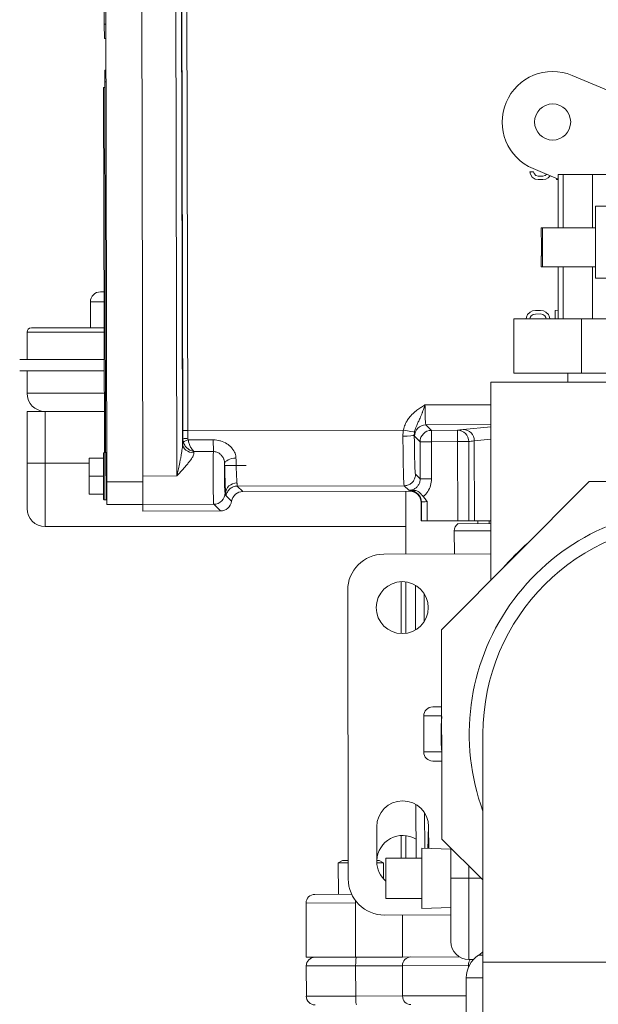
# Model space of a CAD drawing. Header units: inches. Extents: x 1 to 669, y 0 to 417.
# Tile 319 of 448: x 319.79 to 323.6, y 274 to 280.48. Entities that reach past the tile are written whole.
import ezdxf

# ---------------------------------------------------------------- set-up
doc = ezdxf.new("R2010")
doc.units = ezdxf.units.IN
doc.header["$LTSCALE"] = 12
doc.header["$MEASUREMENT"] = 0
doc.layers.get('0').update_dxf_attribs({"linetype": 'CONTINUOUS'})
doc.layers.add('X', color=1, linetype='CONTINUOUS')

# ---------------------------------------------------------------- blocks, each defined once
blk = doc.blocks.new('GASTRAIN RIGHT')
at = {"layer": 'X', "lineweight": 0}
for p, q in [((298.73, 293.377), (298.7116, 302.1965)), ((298.9489, 302.197), (298.9673, 293.3775)), ((299.1924, 293.4154), (299.1848, 297.0777)), ((298.7133, 296.9206), (298.7144, 296.3854)), ((299.2293, 293.628), (299.2225, 296.9174)), ((299.2239, 296.8795), (299.2305, 293.7144)), ((299.2575, 296.8795), (299.2641, 293.7145)), ((298.7144, 296.3854), (298.7237, 296.3854)), ((298.7146, 296.2919), (298.7144, 296.3854)), ((298.7146, 296.2919), (298.7239, 296.2919)), ((298.717, 296.0079), (298.7169, 296.0827)), ((298.7244, 296.0827), (298.7169, 296.0827)), ((298.7221, 293.5705), (298.717, 296.0079)), ((298.7245, 296.0079), (298.717, 296.0079)), ((302.3091, 295.8326), (301.7929, 296.0491)), ((298.7147, 293.5705), (298.7096, 295.9705)), ((298.7171, 295.9705), (298.7096, 295.9705)), ((301.5359, 295.4364), (301.7013, 295.367)), ((301.5144, 295.4152), (301.5183, 295.3993)), ((301.5144, 295.4152), (301.5378, 295.4152)), ((301.5183, 295.3993), (301.53, 295.3794)), ((301.53, 295.3794), (301.5495, 295.3676)), ((301.5417, 295.4033), (301.5378, 295.4152)), ((301.5534, 295.3914), (301.5417, 295.4033)), ((301.5495, 295.3676), (301.569, 295.3636)), ((301.569, 295.3875), (301.5534, 295.3914)), ((301.569, 295.3875), (301.6001, 295.3875)), ((301.6001, 295.3637), (301.569, 295.3636)), ((301.6157, 295.3916), (301.6001, 295.3875)), ((301.6001, 295.3637), (301.6196, 295.3677)), ((301.626, 295.3986), (301.6157, 295.3916)), ((301.6196, 295.3677), (301.6352, 295.3757)), ((301.6352, 295.3757), (301.6484, 295.3892)), ((301.6897, 295.3639), (301.6897, 295.3719)), ((301.7013, 295.3639), (301.6897, 295.3639)), ((301.7013, 295.3972), (301.7342, 295.3972)), ((301.7013, 295.0479), (301.7013, 295.3972)), ((301.7342, 295.0479), (301.7342, 295.3972)), ((301.9268, 295.3972), (301.7342, 295.3972)), ((301.9268, 295.3972), (302.0447, 295.3972)), ((301.9268, 295.0479), (301.9268, 295.3972)), ((301.9463, 295.1896), (303.1329, 295.1896)), ((301.9463, 295.1896), (301.9463, 294.7149)), ((301.5971, 295.0479), (301.5898, 295.0479)), ((301.5898, 295.0479), (301.5898, 294.9863)), ((301.5971, 295.0479), (301.5971, 294.7906)), ((301.5971, 295.0479), (301.9463, 295.0479)), ((301.5898, 294.8589), (301.5898, 294.7906)), ((301.5971, 294.7906), (301.5898, 294.7906)), ((301.5971, 294.7906), (301.9463, 294.7906)), ((301.7013, 294.448), (301.7013, 294.7906)), ((301.7342, 294.448), (301.7342, 294.7906)), ((301.9268, 294.448), (301.9268, 294.7906)), ((298.7164, 294.5131), (298.716, 294.7373)), ((298.716, 294.7373), (298.7178, 294.7373)), ((298.7178, 294.7373), (298.7183, 294.5131)), ((303.1329, 294.7149), (301.9463, 294.7149)), ((298.689, 294.626), (298.7124, 294.626)), ((298.7126, 294.5595), (298.6226, 294.5595)), ((298.6226, 294.3886), (298.6226, 294.5595)), ((298.7183, 294.5131), (298.7164, 294.5131)), ((301.4092, 294.448), (301.4092, 294.092)), ((301.8544, 294.448), (301.4092, 294.448)), ((301.4919, 294.4602), (301.4895, 294.448)), ((301.4999, 294.4761), (301.4919, 294.4602)), ((301.5159, 294.4921), (301.4999, 294.4761)), ((301.5139, 294.448), (301.516, 294.4563)), ((301.532, 294.5), (301.5159, 294.4921)), ((301.516, 294.4563), (301.524, 294.4682)), ((301.524, 294.4682), (301.536, 294.4762)), ((301.552, 294.5041), (301.532, 294.5)), ((301.536, 294.4762), (301.552, 294.4802)), ((301.552, 294.5041), (301.5841, 294.5041)), ((301.552, 294.4802), (301.5841, 294.4803)), ((301.6041, 294.5002), (301.5841, 294.5041)), ((301.5841, 294.4803), (301.6002, 294.4763)), ((301.6002, 294.4763), (301.6122, 294.4684)), ((301.6202, 294.4923), (301.6041, 294.5002)), ((301.6122, 294.4684), (301.6203, 294.4565)), ((301.6363, 294.4764), (301.6202, 294.4923)), ((301.6203, 294.4565), (301.6224, 294.448)), ((301.6443, 294.4605), (301.6363, 294.4764)), ((301.6469, 294.448), (301.6443, 294.4605)), ((301.6803, 294.5043), (301.7013, 294.5044)), ((301.6804, 294.448), (301.6803, 294.5043)), ((301.8544, 294.448), (301.8544, 294.092)), ((301.8544, 294.448), (302.1355, 294.448)), ((298.2341, 294.3886), (298.7129, 294.3886)), ((298.713, 294.3602), (298.2056, 294.3602)), ((298.2056, 294.3602), (298.2056, 294.181)), ((298.7134, 294.181), (298.1574, 294.181)), ((298.7135, 294.107), (298.1574, 294.107)), ((298.2056, 294.107), (298.2056, 293.9587)), ((301.8544, 294.092), (301.4092, 294.092)), ((301.7652, 294.0327), (301.7652, 294.092)), ((301.8544, 294.092), (302.1355, 294.092)), ((301.2578, 294.0327), (303.9337, 294.0327)), ((301.2578, 294.0327), (301.2578, 292.7296)), ((298.2056, 293.9587), (298.7138, 293.9587)), ((301.2578, 293.8834), (300.8244, 293.8825)), ((298.2056, 293.84), (298.3243, 293.84)), ((298.2056, 293.84), (298.2056, 293.4988)), ((298.3243, 293.4988), (298.3243, 293.84)), ((298.3475, 293.84), (298.3243, 293.84)), ((298.7141, 293.84), (298.3475, 293.84)), ((300.83, 293.7518), (301.2578, 293.7527)), ((300.8667, 293.7152), (300.83, 293.7518)), ((301.2578, 293.7385), (301.0762, 293.7205)), ((300.6823, 293.7174), (299.2641, 293.7145)), ((300.7554, 293.6769), (300.7921, 293.6404)), ((301.0381, 293.7156), (300.8667, 293.7152)), ((300.8667, 293.7152), (300.8668, 293.6405)), ((301.0383, 293.6409), (301.0381, 293.7156)), ((299.2661, 293.652), (299.4316, 293.6524)), ((299.4318, 293.5757), (299.4316, 293.6524)), ((300.8668, 293.6405), (300.7921, 293.6404)), ((300.7926, 293.3958), (300.7921, 293.6404)), ((301.0383, 293.6409), (300.8668, 293.6405)), ((300.8668, 293.6405), (300.8673, 293.3959)), ((301.1122, 293.641), (301.0383, 293.6409)), ((301.0394, 293.1203), (301.0383, 293.6409)), ((301.1133, 293.1204), (301.1122, 293.641)), ((301.1485, 293.6459), (301.2578, 293.6568)), ((301.1485, 293.6459), (301.1496, 293.1205)), ((298.7094, 293.263), (298.7087, 293.5658)), ((298.7141, 293.2582), (298.7135, 293.5705)), ((298.7135, 293.5705), (298.7249, 293.5705)), ((298.7255, 293.2582), (298.7249, 293.5705)), ((299.4318, 293.5757), (299.3046, 293.5754)), ((298.3243, 293.4988), (298.2056, 293.4988)), ((298.2056, 293.2021), (298.2056, 293.4988)), ((298.3243, 293.4988), (298.3243, 293.0835)), ((298.6143, 293.4988), (298.3243, 293.4988)), ((298.6143, 293.5328), (298.7088, 293.533)), ((298.6143, 293.5328), (298.6145, 293.4142)), ((299.5063, 293.484), (299.6467, 293.484)), ((298.6145, 293.4142), (298.709, 293.4144)), ((298.6145, 293.4142), (298.6148, 293.2955)), ((299.1924, 293.4154), (298.9672, 293.4149)), ((300.7926, 293.3958), (300.7622, 293.4261)), ((298.73, 293.377), (298.9673, 293.3775)), ((298.73, 293.377), (298.7303, 293.2275)), ((298.9674, 293.3241), (298.9673, 293.3775)), ((299.5895, 293.3489), (300.6876, 293.3512)), ((299.6258, 293.3128), (299.5895, 293.3489)), ((300.6876, 293.3512), (300.7181, 293.3209)), ((300.688, 293.3512), (300.6876, 293.3512)), ((300.6973, 293.3519), (300.6973, 293.3519)), ((300.8673, 293.3959), (300.7926, 293.3958)), ((300.9332, 292.4036), (301.9042, 293.3787)), ((301.9042, 293.3787), (303.2803, 293.3815)), ((298.7093, 293.2957), (298.6148, 293.2955)), ((298.9676, 293.2516), (298.9674, 293.3241)), ((299.5126, 293.2998), (299.5085, 293.304)), ((299.552, 293.2489), (299.5157, 293.285)), ((300.7239, 293.3151), (299.6258, 293.3128)), ((300.6973, 292.9015), (300.6973, 293.315)), ((300.7269, 293.3181), (300.7239, 293.3151)), ((298.7141, 293.2582), (298.7255, 293.2582)), ((298.9676, 293.228), (298.7303, 293.2275)), ((298.9676, 293.228), (298.9676, 293.2516)), ((299.4339, 293.2291), (298.9676, 293.2281)), ((298.9676, 293.228), (298.9677, 293.1839)), ((299.4339, 293.2291), (299.4782, 293.185)), ((300.7988, 293.2405), (300.8017, 293.2435)), ((300.7988, 293.2405), (300.799, 293.1198)), ((300.8017, 293.2435), (300.802, 293.1198)), ((300.8391, 293.2464), (300.8393, 293.1198)), ((298.9677, 293.1839), (299.4782, 293.185)), ((300.799, 293.1198), (300.802, 293.1198)), ((300.8393, 293.1198), (300.802, 293.1198)), ((300.8393, 293.1198), (301.0394, 293.1203)), ((301.0394, 293.1203), (301.1133, 293.1204)), ((301.2578, 293.102), (301.0426, 293.1016)), ((301.1496, 293.1205), (301.1133, 293.1204)), ((301.1496, 293.1205), (301.2578, 293.1207)), ((301.1719, 293.1205), (301.1719, 293.1019)), ((301.2475, 293.102), (301.2475, 293.1207)), ((300.6973, 293.0835), (298.3243, 293.0835)), ((301.2578, 293.0546), (301.0173, 293.0541)), ((301.0176, 292.9022), (301.0173, 293.0541)), ((301.2578, 292.9027), (300.5525, 292.9012)), ((300.6677, 292.3788), (300.6677, 292.7203)), ((300.6973, 292.3802), (300.6973, 292.7189)), ((300.3157, 292.6634), (300.3196, 290.765)), ((300.7617, 292.6965), (300.7623, 292.4029)), ((300.8188, 292.6412), (300.8192, 292.4585)), ((300.9361, 291.0274), (300.9332, 292.4036)), ((300.8753, 291.8969), (300.9343, 291.8969)), ((300.9344, 291.8376), (300.816, 291.8376)), ((300.816, 291.8376), (300.816, 291.6003)), ((301.2058, 291.719), (301.2058, 290.219)), ((300.816, 291.6003), (300.9346, 291.6003)), ((300.935, 291.541), (300.8753, 291.541)), ((300.7655, 290.9026), (300.7647, 291.2551)), ((300.8223, 290.967), (300.8218, 291.1998)), ((300.5067, 291.1078), (300.5072, 290.88)), ((300.8488, 290.9662), (300.8485, 291.1085)), ((300.6677, 290.9026), (300.6677, 291.0509)), ((300.6973, 290.9026), (300.6973, 291.0501)), ((301.2058, 290.7589), (300.9361, 291.0274)), ((300.8041, 290.5719), (300.8041, 290.9676)), ((300.994, 290.9617), (300.8041, 290.9676)), ((300.994, 290.9698), (300.994, 290.7698)), ((300.2824, 290.8874), (300.2539, 290.8709)), ((300.2824, 290.8874), (300.3194, 290.8874)), ((300.5072, 290.8878), (300.5225, 290.8879)), ((300.5225, 290.8879), (300.551, 290.8715)), ((300.5668, 290.9026), (300.8041, 290.9026)), ((300.5668, 290.6369), (300.5668, 290.9026)), ((300.3194, 290.871), (300.2539, 290.8709)), ((300.2543, 290.6642), (300.2539, 290.8709)), ((300.551, 290.8715), (300.5075, 290.8714)), ((300.5512, 290.7659), (300.551, 290.8715)), ((301.1126, 290.7698), (301.1126, 290.8516)), ((300.994, 290.7698), (301.1126, 290.7698)), ((300.994, 290.3545), (300.994, 290.7698)), ((301.1126, 290.7698), (301.1126, 290.2358)), ((301.1126, 290.7698), (301.1948, 290.7698)), ((300.0991, 290.6639), (300.3422, 290.6644)), ((300.5668, 290.6369), (300.8041, 290.6369)), ((300.0423, 290.6068), (300.3671, 290.6075)), ((300.0423, 290.6068), (300.0431, 290.2509)), ((300.3679, 290.2516), (300.3671, 290.6075)), ((300.994, 290.5778), (300.8041, 290.5719)), ((300.5574, 290.5282), (300.994, 290.5291)), ((300.6758, 290.2522), (300.6753, 290.5284)), ((300.0431, 290.2509), (300.3679, 290.2516)), ((300.6758, 290.2522), (300.3679, 290.2516)), ((301.0511, 290.253), (300.6758, 290.2522)), ((301.1769, 290.2637), (301.2058, 290.2637)), ((300.0432, 290.1939), (300.368, 290.1946)), ((300.0432, 290.1939), (300.0436, 289.9946)), ((300.676, 290.1953), (300.368, 290.1946)), ((300.3684, 289.9953), (300.368, 290.1946)), ((300.676, 290.1953), (301.1101, 290.1962)), ((300.6764, 289.9959), (300.676, 290.1953)), ((301.1101, 290.1962), (301.1101, 290.1842)), ((301.1126, 290.2358), (301.1437, 290.2358)), ((302.5958, 290.219), (301.2058, 290.219)), ((301.2058, 289.889), (301.2058, 290.219)), ((301.2058, 290.1148), (301.096, 290.1148)), ((301.096, 290.1148), (301.096, 289.4053)), ((300.3684, 289.9953), (300.0436, 289.9946)), ((300.3684, 289.9953), (300.6764, 289.9959)), ((301.096, 289.9968), (300.6764, 289.9959))]:
    blk.add_line(p, q, dxfattribs=at)
for centre, radius in [((301.6644, 295.7428), 0.1187), ((300.6746, 292.5495), 0.1709)]:
    blk.add_circle(centre, radius, dxfattribs=at)
for centre, radius, start, end in [((301.6644, 295.7428), 0.3322, 67.24456, 247.24456), ((298.689, 294.5595), 0.0664, 90, 180), ((298.2341, 294.3602), 0.0285, 90, 180), ((298.3243, 293.9587), 0.1187, 180, 270), ((298.7135, 293.5658), 0.00475, 90.11986, 180.11986), ((298.7249, 293.5658), 0.00475, 0.11986, 90.11986), ((298.7141, 293.263), 0.00475, 180.11986, 270.11986), ((298.7255, 293.263), 0.00475, 270.11986, 0.11986), ((298.3243, 293.2021), 0.1187, 180, 270), ((302.5958, 291.719), 1.48, 90, 200.08417), ((301.0742, 293.0542), 0.057, 123.67717, 180.11986), ((302.5958, 291.719), 1.39, 90, 180), ((302.5958, 291.719), 1.6654, 131.03425, 139.20548), ((300.553, 292.6639), 0.2373, 90.11986, 180.11986), ((300.8753, 291.8376), 0.0593, 90, 180), ((302.5958, 291.719), 1.6654, 176.03425, 184.20548), ((300.8753, 291.6003), 0.0593, 180, 270), ((300.6776, 291.1082), 0.1709, 0.11986, 180.11986), ((300.6781, 290.8804), 0.1709, 59.33849, 177.49553), ((300.6781, 290.8804), 0.1709, 180.11986, 229.36351), ((300.5569, 290.7655), 0.2373, 180.11986, 270.11986), ((300.0993, 290.607), 0.057, 90.11986, 180.11986), ((301.1126, 290.3545), 0.1187, 180, 270), ((300.1001, 290.194), 0.057, 90.11986, 180.11986), ((301.2735, 290.1148), 0.1775, 122.96439, 180), ((301.0803, 290.4126), 0.1775, 302.96439, 314.96054), ((300.1005, 289.9947), 0.057, 180.11986, 270.11986)]:
    blk.add_arc(centre, radius, start, end, dxfattribs=at)
for centre, major_axis, ratio, start_param, end_param in [((300.8301, 293.6771), (-0.0527, -0.053), 0.999315, -2.35585, -0.785742), ((299.2641, 293.7145), (-0.0336, -0.0001), 0.0001, 0.026188, 1.570796), ((299.2331, 293.6952), (-0.0007, 0.1971), 0.012864, 1.473202, 1.760802), ((300.8668, 293.6405), (-0.0527, -0.053), 0.999315, -2.355852, -0.785741), ((302.5927, 293.713), (-1.5706, -0.0033), 0.026177, -0.263541, -0.143301), ((299.2325, 293.5014), (-0.0006, -0.1746), 0.029388, -2.682976, -2.382044), ((299.3041, 293.6282), (-0.0747, 0.0026), 0.812561, 0.044852, 1.600413), ((299.5808, 293.4953), (-0.0747, -0.0013), 0.498412, -1.578301, -0.030139), ((299.5874, 293.3), (-0.0745, -0.0056), 0.941093, -1.639363, -0.07751), ((299.626, 293.238), (-0.053, 0.0528), 0.999315, -0.785102, 0.637709), ((300.3741, 289.9953), (0.0001, -0.057), 0.099507, -1.570796, 0), ((300.7307, 289.996), (0.0001, -0.057), 0.953344, -1.570796, 0)]:
    blk.add_ellipse(centre, major_axis=major_axis, ratio=ratio, start_param=start_param, end_param=end_param, dxfattribs=at)
at = {"layer": 'X', "lineweight": 0, "extrusion": (0, 0, -1)}
for centre, major_axis, ratio, start_param, end_param in [((299.2746, 293.7146), (-0.0008, 0.3672), 0.028579, -1.712178, -1.571003), ((300.7551, 293.8825), (0.0004, -0.2057), 0.026224, 0.026325, 0.286865), ((299.3085, 293.4152), (-0.0004, 0.1873), 0.03677, -0.621622, -0.544482), ((299.5083, 293.416), (0.0002, -0.1121), 0.026161, 0.025797, 2.354705)]:
    blk.add_ellipse(centre, major_axis=major_axis, ratio=ratio, start_param=start_param, end_param=end_param, dxfattribs=at)
at = {"layer": 'X', "lineweight": 0, "extrusion": (-2.20676e-16, 5.11997e-17, -1)}
blk.add_ellipse((300.6793, 293.6851), major_axis=(0.0747, 0.0004), ratio=0.111101, start_param=0.026361, end_param=1.571082, dxfattribs=at)
at = {"layer": 'X', "lineweight": 0, "extrusion": (2.70384e-11, 1.40686e-10, -1)}
blk.add_ellipse((300.6823, 293.7174), major_axis=(0.0734, -0.0141), ratio=0, start_param=0.094778, end_param=1.57083, dxfattribs=at)
at = {"layer": 'X', "lineweight": 0, "extrusion": (-4.80883e-20, 3.71771e-19, -1)}
blk.add_ellipse((300.7615, 293.7177), major_axis=(0.0006, -0.2916), ratio=0.026167, start_param=-0.003329, end_param=1.459414, dxfattribs=at)
at = {"layer": 'X', "lineweight": 0, "extrusion": (-2.34498e-16, -4.89712e-19, -1)}
blk.add_ellipse((301.0383, 293.6409), major_axis=(-0.0135, 0.0735), ratio=0.989416, start_param=0.181189, end_param=1.748247, dxfattribs=at)
at = {"layer": 'X', "lineweight": 0, "extrusion": (-2.40396e-16, -5.02885e-19, -1)}
blk.add_ellipse((301.0764, 293.6458), major_axis=(-0.0074, 0.0744), ratio=0.965142, start_param=0.100184, end_param=1.664159, dxfattribs=at)
at = {"layer": 'X', "lineweight": 0, "extrusion": (-2.18924e-16, -1.39005e-18, -1)}
blk.add_ellipse((299.2826, 293.6604), major_axis=(0.0038, -0.0251), ratio=0.710883, start_param=1.340073, end_param=1.774509, dxfattribs=at)
at = {"layer": 'X', "lineweight": 0, "extrusion": (-2.22798e-16, 1.15643e-15, -1)}
blk.add_ellipse((302.5928, 293.6383), major_axis=(-1.4959, -0.0031), ratio=0.027484, start_param=0.143294, end_param=0.263535, dxfattribs=at)
at = {"layer": 'X', "lineweight": 0, "extrusion": (-2.20567e-16, -3.23419e-19, -1)}
blk.add_ellipse((299.4338, 293.3038), major_axis=(-0.0527, -0.053), ratio=0.999315, start_param=-2.355911, end_param=-0.785741, dxfattribs=at)
at = {"layer": 'X', "lineweight": 0, "extrusion": (-2.22858e-16, -6.19252e-23, -1)}
blk.add_ellipse((300.724, 293.2403), major_axis=(-0.0528, -0.053), ratio=0.999316, start_param=2.356538, end_param=3.926651, dxfattribs=at)
at = {"layer": 'X', "lineweight": 0, "extrusion": (-2.20566e-16, -4.61875e-19, -1)}
blk.add_ellipse((300.727, 293.2433), major_axis=(0.053, -0.0527), ratio=0.999315, start_param=-2.355854, end_param=-0.785741, dxfattribs=at)
at = {"layer": 'X', "lineweight": 0, "extrusion": (-2.22858e-16, 3.89108e-23, -1)}
blk.add_ellipse((299.478, 293.2598), major_axis=(-0.053, 0.0528), ratio=0.999316, start_param=2.504013, end_param=3.926779, dxfattribs=at)
at = {"layer": 'X', "lineweight": 0, "extrusion": (-9.75366e-22, 4.66227e-19, -1)}
for centre, end_param in [((300.3728, 290.6075), -1.298713), ((300.3737, 290.1946), 0)]:
    blk.add_ellipse(centre, major_axis=(-0.0001, 0.057), ratio=0.099507, start_param=-1.570796, end_param=end_param, dxfattribs=at)
at = {"layer": 'X', "lineweight": 0, "extrusion": (-1.91697e-16, 6.51905e-20, -1)}
blk.add_ellipse((300.7303, 290.1954), major_axis=(-0.0001, 0.057), ratio=0.953344, start_param=-1.570796, end_param=0, dxfattribs=at)
at = {"layer": 'X', "lineweight": 0, "extrusion": (-1.65063e-16, 1.20909e-19, -1)}
blk.add_ellipse((301.1521, 290.1962), major_axis=(-0.0001, 0.057), ratio=0.738114, start_param=-1.570796, end_param=-0.801175, dxfattribs=at)
at = {"layer": 'X', "lineweight": 0}
for points, knots in [([(301.5898, 294.9863), (301.5898, 294.9857), (301.5899, 294.9842), (301.5901, 294.9785), (301.5904, 294.9736), (301.5908, 294.9622), (301.5911, 294.955), (301.5914, 294.9392), (301.5915, 294.9306), (301.5915, 294.9145), (301.5914, 294.906), (301.5911, 294.8902), (301.5908, 294.883), (301.5904, 294.8716), (301.5901, 294.8667), (301.5899, 294.861), (301.5898, 294.8595), (301.5898, 294.8589)], [0.2618776, 0.2618776, 0.2618776, 0.2618776, 0.3066057, 0.3066057, 0.3679268, 0.3679268, 0.429248, 0.429248, 0.4905691, 0.4905691, 0.5518903, 0.5518903, 0.6132114, 0.6132114, 0.6745326, 0.6745326, 0.7192606, 0.7192606, 0.7192606, 0.7192606]), ([(300.8244, 293.8825), (300.8207, 293.8803), (300.8171, 293.878), (300.8097, 293.8734), (300.8059, 293.871), (300.7981, 293.8661), (300.7942, 293.8635), (300.7859, 293.8579), (300.7816, 293.855), (300.7727, 293.8486), (300.7681, 293.8451), (300.7584, 293.8374), (300.7534, 293.8331), (300.7457, 293.826), (300.7428, 293.8233), (300.7375, 293.818), (300.7351, 293.8154), (300.7268, 293.8065), (300.7213, 293.7999), (300.7103, 293.785), (300.705, 293.7766), (300.695, 293.7579), (300.6905, 293.7473), (300.6851, 293.7302), (300.6835, 293.7239), (300.6823, 293.7174)], [0, 0, 0, 0, 0.0589208, 0.0589208, 0.1196714, 0.1196714, 0.1839641, 0.1839641, 0.2536513, 0.2536513, 0.3307413, 0.3307413, 0.417626, 0.417626, 0.4696762, 0.4696762, 0.5172486, 0.5172486, 0.6308226, 0.6308226, 0.7609754, 0.7609754, 0.912111, 0.912111, 1, 1, 1, 1]), ([(300.7553, 293.7034), (300.7556, 293.7048), (300.7559, 293.7063), (300.7562, 293.7078), (300.758, 293.7165), (300.761, 293.7265), (300.7654, 293.7375), (300.768, 293.7443), (300.7712, 293.7516), (300.7749, 293.7593), (300.7782, 293.7664), (300.7818, 293.7739), (300.7856, 293.7819), (300.7878, 293.7865), (300.7899, 293.7913), (300.792, 293.7962), (300.797, 293.8075), (300.8017, 293.8196), (300.806, 293.8309), (300.8067, 293.8326), (300.8073, 293.8343), (300.8079, 293.8359), (300.8121, 293.8469), (300.8158, 293.8569), (300.8191, 293.8663), (300.8211, 293.8719), (300.8228, 293.8772), (300.8244, 293.8825)], [0, 0, 0, 0, 0.0372798, 0.0372798, 0.0372798, 0.25, 0.25, 0.25, 0.380025, 0.380025, 0.380025, 0.5, 0.5, 0.5, 0.5682061, 0.5682061, 0.5682061, 0.7266069, 0.7266069, 0.7266069, 0.75, 0.75, 0.75, 0.9072222, 0.9072222, 0.9072222, 1, 1, 1, 1]), ([(300.83, 293.7518), (300.8298, 293.7519), (300.8297, 293.752), (300.8291, 293.7533), (300.8286, 293.756), (300.8277, 293.7644), (300.8273, 293.77), (300.8266, 293.7813), (300.8264, 293.7861), (300.826, 293.7945), (300.8259, 293.798), (300.8254, 293.8109), (300.8252, 293.8212), (300.8248, 293.8431), (300.8246, 293.8547), (300.8245, 293.8717), (300.8245, 293.8772), (300.8244, 293.8825)], [0, 0, 0, 0, 0.0419147, 0.0419147, 0.2192141, 0.2192141, 0.3935391, 0.3935391, 0.5000728, 0.5000728, 0.5678966, 0.5678966, 0.7419144, 0.7419144, 0.9182404, 0.9182404, 1, 1, 1, 1]), ([(300.6876, 293.3512), (300.687, 293.3512), (300.6863, 293.3548), (300.6857, 293.362), (300.6851, 293.3691), (300.6845, 293.3798), (300.6839, 293.3936), (300.6834, 293.4075), (300.6828, 293.4246), (300.6823, 293.4444), (300.682, 293.4553), (300.6818, 293.4669), (300.6815, 293.4794), (300.6813, 293.4895), (300.6811, 293.5002), (300.6809, 293.5112), (300.6805, 293.5358), (300.6802, 293.5624), (300.6799, 293.5902), (300.6796, 293.6181), (300.6794, 293.6472), (300.6793, 293.6768)], [0.0000856, 0.0000856, 0.0000856, 0.0000856, 0.1666669, 0.1666669, 0.1666669, 0.3333335, 0.3333335, 0.3333335, 0.5000001, 0.5000001, 0.5000001, 0.5918985, 0.5918985, 0.5918985, 0.6666667, 0.6666667, 0.6666667, 0.8333334, 0.8333334, 0.8333334, 0.9999966, 0.9999966, 0.9999966, 0.9999966]), ([(300.754, 293.6853), (300.754, 293.6883), (300.7541, 293.6915), (300.7545, 293.6975), (300.7549, 293.7005), (300.7553, 293.7034)], [0.0000627, 0.0000627, 0.0000627, 0.0000627, 0.5175819, 0.5175819, 1, 1, 1, 1]), ([(299.2293, 293.628), (299.2293, 293.6275), (299.2293, 293.6269), (299.2292, 293.6216), (299.229, 293.6168), (299.2283, 293.6089), (299.2281, 293.6057), (299.2271, 293.5964), (299.2263, 293.5901), (299.225, 293.5806), (299.2245, 293.5773), (299.2228, 293.566), (299.2214, 293.558), (299.2195, 293.5469), (299.2189, 293.544), (299.2175, 293.5361), (299.2165, 293.5312), (299.2141, 293.5187), (299.2126, 293.5112), (299.2082, 293.4897), (299.2053, 293.4758), (299.1999, 293.45), (299.1973, 293.4381), (299.194, 293.4226), (299.1932, 293.419), (299.1924, 293.4154)], [0, 0, 0, 0, 0.0087886, 0.0087886, 0.078422, 0.078422, 0.1235025, 0.1235025, 0.2124095, 0.2124095, 0.258945, 0.258945, 0.373202, 0.373202, 0.4148864, 0.4148864, 0.4838018, 0.4838018, 0.5890535, 0.5890535, 0.783315, 0.783315, 0.949715, 0.949715, 1, 1, 1, 1]), ([(299.2643, 293.6628), (299.2559, 293.6628), (299.2471, 293.6622), (299.2408, 293.6613), (299.2346, 293.6604), (299.2309, 293.6592), (299.2307, 293.658)], [0, 0, 0, 0, 0.4999954, 0.4999954, 0.4999954, 1, 1, 1, 1]), ([(299.2307, 293.658), (299.2307, 293.6557), (299.2309, 293.6533), (299.2311, 293.6508), (299.2311, 293.6506), (299.2314, 293.6483), (299.2318, 293.6462), (299.2327, 293.6419), (299.2333, 293.6396), (299.234, 293.6374)], [0, 0, 0, 0, 0.3333333, 0.3333333, 0.3613713, 0.3613713, 0.6666667, 0.6666667, 1, 1, 1, 1]), ([(299.234, 293.6374), (299.2346, 293.6356), (299.2352, 293.6337), (299.2359, 293.6318), (299.2379, 293.6268), (299.2406, 293.6217), (299.2437, 293.617), (299.2458, 293.6138), (299.2482, 293.6107), (299.2507, 293.6077), (299.2534, 293.6046), (299.2563, 293.6016), (299.2594, 293.5988), (299.264, 293.5946), (299.2691, 293.5908), (299.2747, 293.5875), (299.2764, 293.5864), (299.2783, 293.5854), (299.2802, 293.5844), (299.286, 293.5814), (299.2923, 293.5789), (299.2986, 293.577), (299.3006, 293.5765), (299.3026, 293.5759), (299.3046, 293.5754)], [0.0000107, 0.0000107, 0.0000107, 0.0000107, 0.0670798, 0.0670798, 0.0670798, 0.250008, 0.250008, 0.250008, 0.3721762, 0.3721762, 0.3721762, 0.5000053, 0.5000053, 0.5000053, 0.688895, 0.688895, 0.688895, 0.7500027, 0.7500027, 0.7500027, 0.9400489, 0.9400489, 0.9400489, 1, 1, 1, 1]), ([(299.3046, 293.5754), (299.2991, 293.5803), (299.2935, 293.5868), (299.2842, 293.6009), (299.2804, 293.6077), (299.2753, 293.6193), (299.2736, 293.6236), (299.2694, 293.6358), (299.2674, 293.644), (299.2661, 293.652)], [0, 0, 0, 0, 0.3393454, 0.3393454, 0.5966883, 0.5966883, 0.7416564, 0.7416564, 1, 1, 1, 1]), ([(299.4316, 293.6524), (299.4467, 293.6523), (299.4611, 293.6505), (299.4749, 293.6468), (299.4762, 293.6465), (299.4775, 293.6461), (299.4788, 293.6457), (299.4939, 293.6414), (299.5084, 293.6348), (299.5212, 293.6266), (299.5323, 293.6196), (299.5421, 293.6113), (299.5503, 293.6023), (299.5517, 293.6008), (299.553, 293.5993), (299.5543, 293.5977), (299.5633, 293.5869), (299.5699, 293.5752), (299.5743, 293.5641), (299.5788, 293.5531), (299.5809, 293.5427), (299.5807, 293.5326)], [0, 0, 0, 0, 0.1827689, 0.1827689, 0.1827689, 0.2, 0.2, 0.2, 0.4, 0.4, 0.4, 0.5716624, 0.5716624, 0.5716624, 0.6, 0.6, 0.6, 0.8, 0.8, 0.8, 1, 1, 1, 1]), ([(299.3042, 293.5675), (299.3041, 293.5647), (299.3035, 293.5618), (299.3026, 293.5586), (299.3017, 293.5553), (299.3004, 293.5518), (299.2986, 293.548), (299.2969, 293.5442), (299.2947, 293.5401), (299.2921, 293.5357), (299.2894, 293.5313), (299.2863, 293.5265), (299.2827, 293.5214), (299.2792, 293.5163), (299.2751, 293.5108), (299.2706, 293.505), (299.2661, 293.4992), (299.2611, 293.493), (299.2556, 293.4864), (299.2501, 293.4799), (299.2441, 293.4729), (299.2376, 293.4655), (299.2311, 293.4581), (299.2241, 293.4503), (299.2166, 293.4419), (299.2091, 293.4336), (299.201, 293.4247), (299.1924, 293.4154)], [0, 0, 0, 0, 0.1111111, 0.1111111, 0.1111111, 0.2222222, 0.2222222, 0.2222222, 0.3333333, 0.3333333, 0.3333333, 0.4444444, 0.4444444, 0.4444444, 0.5555556, 0.5555556, 0.5555556, 0.6666667, 0.6666667, 0.6666667, 0.7777778, 0.7777778, 0.7777778, 0.8888889, 0.8888889, 0.8888889, 1, 1, 1, 1]), ([(299.4318, 293.5757), (299.432, 293.5757), (299.4322, 293.5757), (299.4325, 293.5757), (299.4396, 293.5757), (299.4468, 293.5744), (299.4537, 293.5721), (299.4544, 293.5718), (299.455, 293.5716), (299.4556, 293.5714), (299.462, 293.569), (299.4683, 293.5655), (299.474, 293.5611), (299.475, 293.5604), (299.4759, 293.5596), (299.4769, 293.5588), (299.482, 293.5544), (299.4866, 293.5494), (299.4905, 293.5438), (299.4913, 293.5427), (299.4921, 293.5416), (299.4928, 293.5404), (299.4964, 293.5347), (299.4994, 293.5285), (299.5017, 293.5217), (299.5019, 293.521), (299.5021, 293.5203), (299.5023, 293.5196), (299.5043, 293.5132), (299.5055, 293.5063), (299.506, 293.4993), (299.506, 293.4979), (299.5061, 293.4966), (299.5061, 293.4952)], [0, 0, 0, 0, 0.0062492, 0.0062492, 0.0062492, 0.1999994, 0.1999994, 0.1999994, 0.2170187, 0.2170187, 0.2170187, 0.3999988, 0.3999988, 0.3999988, 0.4316257, 0.4316257, 0.4316257, 0.5999981, 0.5999981, 0.5999981, 0.6341126, 0.6341126, 0.6341126, 0.7999975, 0.7999975, 0.7999975, 0.8168195, 0.8168195, 0.8168195, 0.9697914, 0.9697914, 0.9697914, 0.9999969, 0.9999969, 0.9999969, 0.9999969]), ([(299.5872, 293.3704), (299.5871, 293.3713), (299.587, 293.3723), (299.5869, 293.3733), (299.5862, 293.3824), (299.5854, 293.394), (299.5847, 293.408), (299.584, 293.4218), (299.5834, 293.438), (299.5828, 293.456), (299.5821, 293.4741), (299.5816, 293.4942), (299.5811, 293.5153), (299.581, 293.521), (299.5809, 293.5267), (299.5807, 293.5326)], [0, 0, 0, 0, 0.0337973, 0.0337973, 0.0337973, 0.3306729, 0.3306729, 0.3306729, 0.6238604, 0.6238604, 0.6238604, 0.9201872, 0.9201872, 0.9201872, 0.9999919, 0.9999919, 0.9999919, 0.9999919]), ([(300.7622, 293.4261), (300.7622, 293.4183), (300.7609, 293.4104), (300.7585, 293.4029), (300.756, 293.3954), (300.7524, 293.3882), (300.7477, 293.3818), (300.743, 293.3754), (300.7373, 293.3698), (300.7309, 293.3652), (300.7246, 293.3606), (300.7175, 293.3571), (300.7101, 293.3548), (300.7027, 293.3524), (300.6951, 293.3512), (300.6876, 293.3512)], [0, 0, 0, 0, 0.2, 0.2, 0.2, 0.4, 0.4, 0.4, 0.6, 0.6, 0.6, 0.8, 0.8, 0.8, 1, 1, 1, 1]), ([(299.5895, 293.3489), (299.5891, 293.3489), (299.5887, 293.3496), (299.5885, 293.3511), (299.5884, 293.3512), (299.5884, 293.3512), (299.5884, 293.3513), (299.5882, 293.3529), (299.5881, 293.3554), (299.5879, 293.3586), (299.5878, 293.3604), (299.5877, 293.3625), (299.5875, 293.3649), (299.5874, 293.3666), (299.5873, 293.3684), (299.5872, 293.3704)], [0.0000054, 0.0000054, 0.0000054, 0.0000054, 0.3193145, 0.3193145, 0.3193145, 0.3333345, 0.3333345, 0.3333345, 0.6666673, 0.6666673, 0.6666673, 0.8588402, 0.8588402, 0.8588402, 1, 1, 1, 1]), ([(300.7926, 293.3958), (300.7926, 293.3903), (300.792, 293.3847), (300.7908, 293.3792), (300.7892, 293.3722), (300.7866, 293.3653), (300.7831, 293.359), (300.7798, 293.3531), (300.7756, 293.3476), (300.7709, 293.3429), (300.7705, 293.3425), (300.7702, 293.3422), (300.7698, 293.3418), (300.7646, 293.3368), (300.7586, 293.3325), (300.7522, 293.3292), (300.7457, 293.3259), (300.7388, 293.3235), (300.7317, 293.3222), (300.7271, 293.3213), (300.7226, 293.3209), (300.7181, 293.3209)], [0, 0, 0, 0, 0.1445491, 0.1445491, 0.1445491, 0.3289469, 0.3289469, 0.3289469, 0.4999608, 0.4999608, 0.4999608, 0.5127069, 0.5127069, 0.5127069, 0.6962692, 0.6962692, 0.6962692, 0.8815699, 0.8815699, 0.8815699, 1, 1, 1, 1]), ([(300.8127, 293.2801), (300.8244, 293.2898), (300.8439, 293.3113), (300.8631, 293.3521), (300.8673, 293.3808), (300.8673, 293.3959)], [0.0000057, 0.0000057, 0.0000057, 0.0000057, 0.3333333, 0.6666667, 1, 1, 1, 1]), ([(299.5373, 293.3274), (299.5383, 293.3284), (299.5398, 293.3299), (299.5414, 293.3312), (299.542, 293.3317)], [0.46010552, 0.46010552, 0.46010552, 0.46010552, 0.5, 0.51927658, 0.51927658, 0.51927658, 0.51927658]), ([(300.7567, 293.32), (300.7614, 293.32), (300.7661, 293.3191), (300.776, 293.3151), (300.7808, 293.3122), (300.7914, 293.3039), (300.7969, 293.2983), (300.8061, 293.2877), (300.8095, 293.2836), (300.8127, 293.2801)], [-0.1801997, -0.1801997, -0.1801997, -0.1801997, -0.1347987, -0.1347987, -0.090101, -0.090101, -0.0365207, -0.0365207, -0.0000045, -0.0000045, -0.0000045, -0.0000045]), ([(300.8017, 293.2435), (300.8019, 293.2439), (300.8029, 293.2443), (300.8049, 293.2446), (300.8068, 293.245), (300.8096, 293.2453), (300.813, 293.2456), (300.8165, 293.2458), (300.8206, 293.246), (300.825, 293.2462), (300.8295, 293.2463), (300.8343, 293.2464), (300.8391, 293.2464)], [0, 0, 0, 0, 0.25, 0.25, 0.25, 0.5, 0.5, 0.5, 0.75, 0.75, 0.75, 1, 1, 1, 1])]:
    blk.add_open_spline(points, degree=3, knots=knots, dxfattribs=at)
for points in [[(300.6793, 293.6768), (300.6793, 293.6813), (300.6795, 293.6904), (300.6804, 293.704), (300.6816, 293.713), (300.6823, 293.7174)], [(299.2661, 293.652), (299.2622, 293.6509), (299.254, 293.6482), (299.2438, 293.6441), (299.2365, 293.6403), (299.2343, 293.6382), (299.234, 293.6374)], [(299.4339, 293.2291), (299.4337, 293.2295), (299.4331, 293.2356), (299.4323, 293.2592), (299.4316, 293.2956), (299.431, 293.3417), (299.4307, 293.3938), (299.4306, 293.4478), (299.4308, 293.4991), (299.4312, 293.5437), (299.4316, 293.5665), (299.4318, 293.5757)], [(299.5061, 293.4952), (299.5066, 293.4647), (299.5078, 293.4097), (299.5101, 293.3422), (299.5117, 293.3118), (299.5126, 293.2998)], [(299.5157, 293.285), (299.517, 293.2936), (299.5226, 293.3104), (299.5393, 293.3315), (299.5626, 293.3456), (299.5805, 293.3489), (299.5895, 293.3489)], [(299.5157, 293.285), (299.5153, 293.2852), (299.5145, 293.2866), (299.5136, 293.2916), (299.5131, 293.2968), (299.5126, 293.2998)], [(300.7567, 293.32), (300.7523, 293.3201), (300.7436, 293.3203), (300.7312, 293.3206), (300.7225, 293.3208), (300.7181, 293.3209)], [(300.7269, 293.3181), (300.7271, 293.3183), (300.7297, 293.3188), (300.7401, 293.3195), (300.7506, 293.3199), (300.7567, 293.32)], [(300.8127, 293.2801), (300.8158, 293.2768), (300.8219, 293.2697), (300.8302, 293.2589), (300.8361, 293.2507), (300.8391, 293.2464)], [(300.8435, 290.9664), (300.8449, 291.0196), (300.8462, 291.0728), (300.8475, 291.126)]]:
    blk.add_open_spline(points, degree=3, dxfattribs=at)
blk.add_rational_spline([(299.3038, 293.5756), (299.3038, 293.5756), (299.3038, 293.5756)], [1.00120278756, 1.00120276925, 1.00120275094], degree=2, dxfattribs=at)

msp = doc.modelspace()

# ---------------------------------------------------------------- block references
msp.add_blockref('GASTRAIN RIGHT', (21.63663, -15.93816))

doc.saveas('drawing.dxf')
